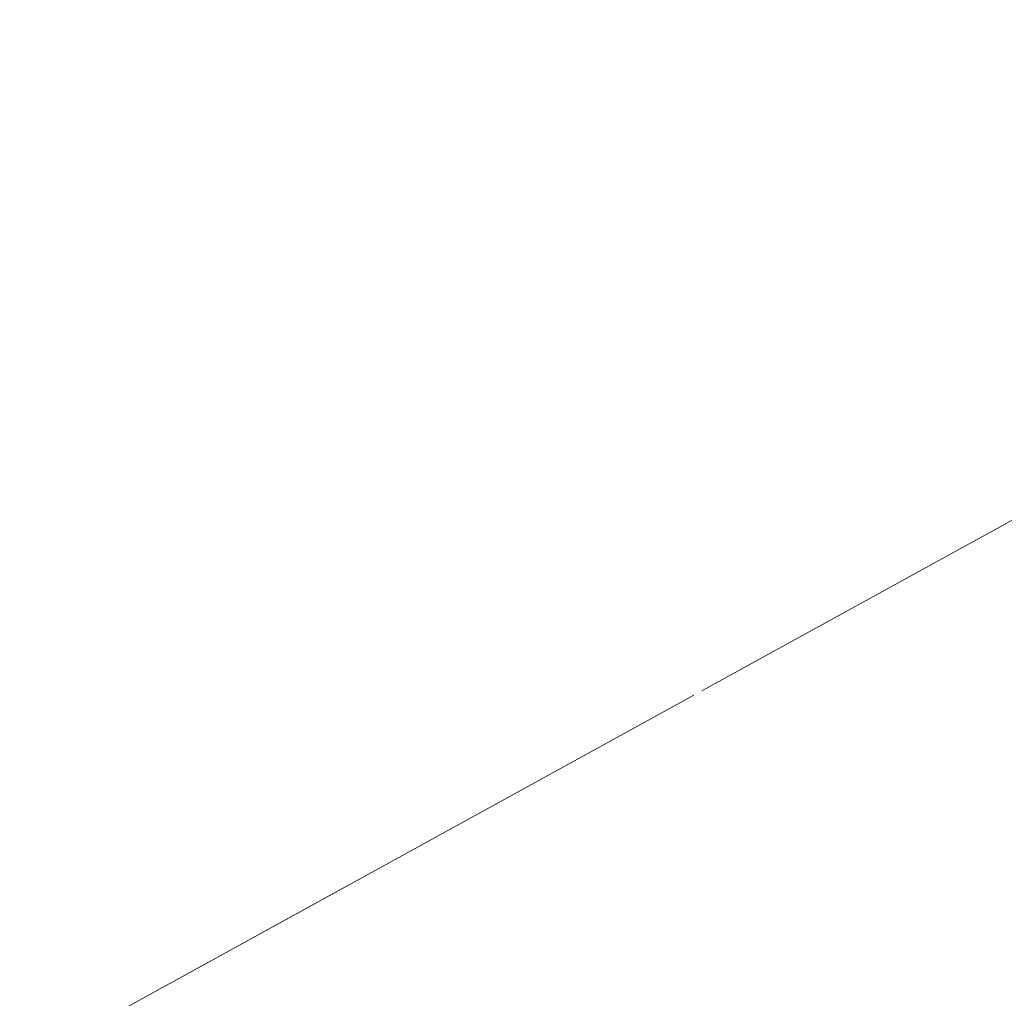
# Model space of a CAD drawing. Header units: metres. Extents: x 8440716 to 8446743, y 5883760 to 5887966.
# Tile 442 of 656: x 8442586.72 to 8442587.93, y 5885870 to 5885871.19. Entities that reach past the tile are written whole.
import ezdxf

# ---------------------------------------------------------------- set-up
doc = ezdxf.new("R2010")
doc.units = ezdxf.units.M
doc.header["$MEASUREMENT"] = 0
doc.linetypes.add('1.0_0.5', pattern=[1.5, 1, -0.5])
doc.layers.add('chodnik', color=253, linetype='CONTINUOUS')
doc.layers.add('trawnik', color=253, linetype='CONTINUOUS')

msp = doc.modelspace()

# ---------------------------------------------------------------- linework, layer by layer
at = {"layer": 'chodnik', "color": 253, "linetype": '1.0_0.5', "lineweight": 18, "flags": 128}
msp.add_lwpolyline([(8442227.61, 5885673.02), (8442233.09, 5885675.53), (8442236.85, 5885677.26), (8442248.86, 5885682.85), (8442261.11, 5885688.95), (8442270.34, 5885693.7), (8442276.45, 5885696.95), (8442293.62, 5885706.31), (8442303.45, 5885711.71), (8442327.6, 5885725.01), (8442363.58, 5885744.79), (8442368.09, 5885747.26), (8442372.02, 5885749.46), (8442397.76, 5885763.64), (8442430.07, 5885781.43), (8442463.7, 5885799.91), (8442494.8, 5885816.96), (8442526.92, 5885834.71), (8442562.4, 5885854.15), (8442598.17, 5885873.84), (8442624.8, 5885888.46), (8442657.47, 5885906.45), (8442689.67, 5885924.19), (8442721.98, 5885941.97), (8442754.17, 5885959.73), (8442784.37, 5885976.3), (8442819.26, 5885995.45), (8442851.56, 5886013.23), (8442883.81, 5886030.99), (8442916.35, 5886048.87), (8442948.54, 5886066.59), (8442981.18, 5886084.55), (8443014.82, 5886103.01), (8443046.03, 5886120.16), (8443078.59, 5886138.04), (8443110.9, 5886155.85), (8443143.39, 5886173.76), (8443159.31, 5886182.54), (8443160.3, 5886182.95), (8443161.61, 5886183.38), (8443162.98, 5886183.6), (8443164.51, 5886183.65), (8443166.42, 5886183.54), (8443168.06, 5886183.45), (8443169.47, 5886183.69), (8443170.89, 5886184.19), (8443171.98, 5886184.78), (8443172.73, 5886185.26), (8443170.6, 5886186.43), (8443170.05, 5886186.13), (8443169.27, 5886185.79), (8443168.01, 5886185.54), (8443167.07, 5886185.56), (8443165.25, 5886185.7), (8443164.04, 5886185.74), (8443161.85, 5886185.52), (8443160.12, 5886185.08), (8443158.24, 5886184.31), (8443142.4, 5886175.6), (8443109.88, 5886157.66), (8443077.69, 5886139.94), (8443045.06, 5886121.98), (8443013.59, 5886104.73), (8442980.22, 5886086.4), (8442947.47, 5886068.38), (8442915.51, 5886050.79), (8442882.83, 5886032.85), (8442850.52, 5886015.03), (8442818.06, 5885997.17), (8442783.41, 5885978.14), (8442753.19, 5885961.54), (8442720.93, 5885943.74), (8442688.63, 5885925.96), (8442656.38, 5885908.21), (8442623.77, 5885890.25), (8442597.12, 5885875.63), (8442561.4, 5885855.99), (8442525.99, 5885836.53), (8442493.98, 5885818.86), (8442462.78, 5885801.76), (8442428.98, 5885783.14), (8442396.7, 5885765.42), (8442371.04, 5885751.28), (8442367.47, 5885749.33), (8442367.16, 5885749.31), (8442366.9, 5885749.46), (8442366.56, 5885750.02), (8442366.18, 5885750.8), (8442364.41, 5885749.81), (8442364.38, 5885749.25), (8442364.01, 5885748.06), (8442363.55, 5885747.4), (8442362.78, 5885746.73), (8442326.54, 5885726.81), (8442302.36, 5885713.49), (8442292.58, 5885708.1), (8442275.43, 5885698.75), (8442269.39, 5885695.57), (8442260.19, 5885690.78), (8442247.99, 5885684.71), (8442235.85, 5885679.08), (8442232.06, 5885677.37), (8442227.97, 5885675.56), (8442221.94, 5885672.89), (8442216.5, 5885670.61), (8442206.12, 5885666.35), (8442201.41, 5885664.48), (8442190.06, 5885660.16), (8442169.76, 5885652.89), (8442167.35, 5885652.25), (8442161.2, 5885650.61), (8442161.7, 5885648.68), (8442170.42, 5885650.93), (8442190.78, 5885658.22), (8442202.03, 5885662.53), (8442207.06, 5885664.47), (8442217.19, 5885668.66), (8442223.87, 5885671.41)], close=True, dxfattribs=at)
at = {"layer": 'trawnik', "color": 253, "linetype": '1.0_0.5', "lineweight": 18, "flags": 128}
msp.add_lwpolyline([(8442370.35, 5885752.5), (8442370.53, 5885752.18), (8442371.04, 5885751.28), (8442396.7, 5885765.42), (8442428.98, 5885783.14), (8442462.78, 5885801.76), (8442493.98, 5885818.86), (8442525.99, 5885836.53), (8442561.4, 5885855.99), (8442597.12, 5885875.63), (8442623.77, 5885890.25), (8442656.38, 5885908.21), (8442688.63, 5885925.96), (8442720.93, 5885943.74), (8442753.19, 5885961.54), (8442783.41, 5885978.14), (8442818.06, 5885997.17), (8442850.52, 5886015.03), (8442882.83, 5886032.85), (8442915.51, 5886050.79), (8442947.47, 5886068.38), (8442980.22, 5886086.4), (8443013.59, 5886104.73), (8443045.06, 5886121.98), (8443077.69, 5886139.94), (8443109.88, 5886157.66), (8443142.4, 5886175.6), (8443158.24, 5886184.31), (8443160.12, 5886185.08), (8443161.85, 5886185.52), (8443164.04, 5886185.74), (8443165.25, 5886185.7), (8443167.07, 5886185.56), (8443168.01, 5886185.54), (8443169.27, 5886185.79), (8443170.05, 5886186.13), (8443168.67, 5886186.6), (8443166.56, 5886187.08), (8443164.46, 5886187.3), (8443162.65, 5886187.19), (8443160.95, 5886186.84), (8443159.42, 5886186.37), (8443157.79, 5886185.66), (8443141.66, 5886176.8), (8443109.16, 5886158.89), (8443076.19, 5886140.8), (8443044.34, 5886123.21), (8443012.83, 5886105.93), (8442979.55, 5886087.63), (8442946.79, 5886069.61), (8442914.81, 5886052.04), (8442882.21, 5886034.11), (8442849.91, 5886016.36), (8442817.55, 5885998.55), (8442782.72, 5885979.4), (8442752.48, 5885962.79), (8442720.2, 5885944.99), (8442687.95, 5885927.26), (8442655.67, 5885909.48), (8442623.08, 5885891.53), (8442596.48, 5885876.9), (8442560.79, 5885857.3), (8442525.32, 5885837.78), (8442493.32, 5885820.16), (8442462.26, 5885803.02), (8442428.33, 5885784.43), (8442396.08, 5885766.72)], close=True, dxfattribs=at)

doc.saveas('drawing.dxf')
